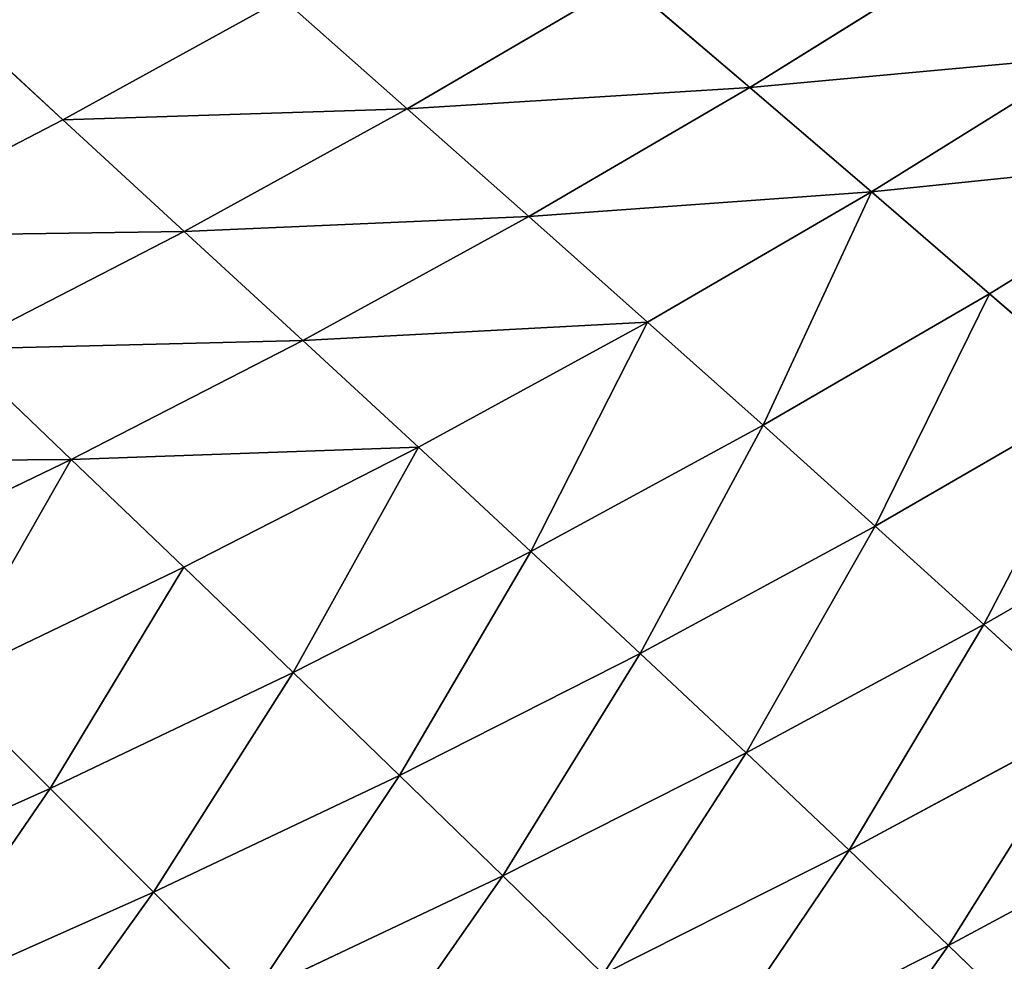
# Model space of a CAD drawing. Extents: x 0 to 500, y 0 to 390.
# Tile 655 of 656: x 384 to 401, y 46 to 63. Entities that reach past the tile are written whole.
import ezdxf

# ---------------------------------------------------------------- set-up
doc = ezdxf.new("R2010")
doc.units = 0
doc.header["$LTSCALE"] = 25.4
doc.layers.get('0').update_dxf_attribs({"linetype": 'CONTINUOUS'})

# ---------------------------------------------------------------- blocks, each defined once
blk = doc.blocks.new('ATLANTA505_-_S_STL')
at = {"color": 0}
for p, q in [((401.505, 90.314, 344.909), (399.833, 86.937, 343.294)), ((401.505, 90.314, 344.909), (399.833, 86.937, 343.294)), ((399.833, 86.937, 343.294), (395.519, 87.044, 345.459)), ((399.833, 86.937, 343.294), (395.519, 87.044, 345.459)), ((399.833, 86.937, 343.294), (398.105, 83.648, 341.642)), ((399.833, 86.937, 343.294), (398.105, 83.648, 341.642)), ((404.045, 86.832, 341.033), (399.833, 86.937, 343.294)), ((404.045, 86.832, 341.033), (399.833, 86.937, 343.294)), ((393.835, 83.764, 343.793), (392.095, 80.575, 342.088)), ((393.835, 83.764, 343.793), (392.095, 80.575, 342.088)), ((398.105, 83.648, 341.642), (393.835, 83.764, 343.793)), ((398.105, 83.648, 341.642), (393.835, 83.764, 343.793)), ((398.105, 83.648, 341.642), (396.32, 80.452, 339.952)), ((398.105, 83.648, 341.642), (396.32, 80.452, 339.952)), ((402.275, 83.535, 339.397), (398.105, 83.648, 341.642)), ((402.275, 83.535, 339.397), (398.105, 83.648, 341.642)), ((402.275, 83.535, 339.397), (400.446, 80.332, 337.723)), ((402.275, 83.535, 339.397), (400.446, 80.332, 337.723)), ((387.773, 80.702, 344.132), (386.029, 77.616, 342.372)), ((387.773, 80.702, 344.132), (386.029, 77.616, 342.372)), ((392.095, 80.575, 342.088), (387.773, 80.702, 344.132)), ((392.095, 80.575, 342.088), (387.773, 80.702, 344.132)), ((392.095, 80.575, 342.088), (390.301, 77.483, 340.342)), ((392.095, 80.575, 342.088), (390.301, 77.483, 340.342)), ((396.32, 80.452, 339.952), (392.095, 80.575, 342.088)), ((396.32, 80.452, 339.952), (392.095, 80.575, 342.088)), ((396.32, 80.452, 339.952), (394.478, 77.353, 338.222)), ((396.32, 80.452, 339.952), (394.478, 77.353, 338.222)), ((400.446, 80.332, 337.723), (396.32, 80.452, 339.952)), ((400.446, 80.332, 337.723), (396.32, 80.452, 339.952)), ((400.446, 80.332, 337.723), (398.558, 77.227, 336.011)), ((400.446, 80.332, 337.723), (398.558, 77.227, 336.011)), ((404.472, 80.215, 335.4), (400.446, 80.332, 337.723)), ((404.472, 80.215, 335.4), (400.446, 80.332, 337.723)), ((386.029, 77.616, 342.372), (381.663, 77.753, 344.312)), ((386.029, 77.616, 342.372), (381.663, 77.753, 344.312)), ((386.029, 77.616, 342.372), (384.233, 74.632, 340.57)), ((386.029, 77.616, 342.372), (384.233, 74.632, 340.57)), ((390.301, 77.483, 340.342), (386.029, 77.616, 342.372)), ((390.301, 77.483, 340.342), (386.029, 77.616, 342.372)), ((390.301, 77.483, 340.342), (388.453, 74.492, 338.556)), ((390.301, 77.483, 340.342), (388.453, 74.492, 338.556)), ((394.478, 77.353, 338.222), (390.301, 77.483, 340.342)), ((394.478, 77.353, 338.222), (390.301, 77.483, 340.342)), ((394.478, 77.353, 338.222), (392.58, 74.357, 336.453)), ((394.478, 77.353, 338.222), (392.58, 74.357, 336.453)), ((398.558, 77.227, 336.011), (394.478, 77.353, 338.222)), ((398.558, 77.227, 336.011), (394.478, 77.353, 338.222)), ((398.558, 77.227, 336.011), (396.612, 74.225, 334.26)), ((398.558, 77.227, 336.011), (396.612, 74.225, 334.26)), ((402.54, 77.104, 333.707), (398.558, 77.227, 336.011)), ((402.54, 77.104, 333.707), (398.558, 77.227, 336.011)), ((402.54, 77.104, 333.707), (400.546, 74.098, 331.975)), ((402.54, 77.104, 333.707), (400.546, 74.098, 331.975)), ((384.233, 74.632, 340.57), (379.92, 74.774, 342.496)), ((384.233, 74.632, 340.57), (379.92, 74.774, 342.496)), ((384.233, 74.632, 340.57), (382.385, 71.751, 338.725)), ((384.233, 74.632, 340.57), (382.385, 71.751, 338.725)), ((388.453, 74.492, 338.556), (384.233, 74.632, 340.57)), ((388.453, 74.492, 338.556), (384.233, 74.632, 340.57)), ((388.453, 74.492, 338.556), (386.552, 71.607, 336.727)), ((388.453, 74.492, 338.556), (386.552, 71.607, 336.727)), ((392.58, 74.357, 336.453), (388.453, 74.492, 338.556)), ((392.58, 74.357, 336.453), (388.453, 74.492, 338.556)), ((392.58, 74.357, 336.453), (390.626, 71.467, 334.642)), ((392.58, 74.357, 336.453), (390.626, 71.467, 334.642)), ((396.612, 74.225, 334.26), (392.58, 74.357, 336.453)), ((396.612, 74.225, 334.26), (392.58, 74.357, 336.453)), ((396.612, 74.225, 334.26), (394.607, 71.332, 332.468)), ((396.612, 74.225, 334.26), (394.607, 71.332, 332.468)), ((400.546, 74.098, 331.975), (396.612, 74.225, 334.26)), ((400.546, 74.098, 331.975), (396.612, 74.225, 334.26)), ((400.546, 74.098, 331.975), (398.493, 71.2, 330.205)), ((400.546, 74.098, 331.975), (398.493, 71.2, 330.205)), ((404.382, 73.975, 329.599), (400.546, 74.098, 331.975)), ((404.382, 73.975, 329.599), (400.546, 74.098, 331.975)), ((386.552, 71.607, 336.727), (382.385, 71.751, 338.725)), ((386.552, 71.607, 336.727), (382.385, 71.751, 338.725)), ((386.552, 71.607, 336.727), (384.598, 68.831, 334.855)), ((386.552, 71.607, 336.727), (384.598, 68.831, 334.855)), ((390.626, 71.467, 334.642), (386.552, 71.607, 336.727)), ((390.626, 71.467, 334.642), (386.552, 71.607, 336.727)), ((390.626, 71.467, 334.642), (388.619, 68.688, 332.789)), ((390.626, 71.467, 334.642), (388.619, 68.688, 332.789)), ((394.607, 71.332, 332.468), (390.626, 71.467, 334.642)), ((394.607, 71.332, 332.468), (390.626, 71.467, 334.642)), ((394.607, 71.332, 332.468), (392.547, 68.549, 330.636)), ((394.607, 71.332, 332.468), (392.547, 68.549, 330.636)), ((398.493, 71.2, 330.205), (394.607, 71.332, 332.468)), ((398.493, 71.2, 330.205), (394.607, 71.332, 332.468)), ((398.493, 71.2, 330.205), (396.382, 68.415, 328.395)), ((398.493, 71.2, 330.205), (396.382, 68.415, 328.395)), ((402.282, 71.074, 327.851), (398.493, 71.2, 330.205)), ((402.282, 71.074, 327.851), (398.493, 71.2, 330.205)), ((384.598, 68.831, 334.855), (380.487, 68.978, 336.836)), ((384.598, 68.831, 334.855), (380.487, 68.978, 336.836)), ((384.598, 68.831, 334.855), (382.596, 66.166, 332.94)), ((384.598, 68.831, 334.855), (382.596, 66.166, 332.94)), ((388.619, 68.688, 332.789), (384.598, 68.831, 334.855)), ((388.619, 68.688, 332.789), (384.598, 68.831, 334.855)), ((388.619, 68.688, 332.789), (386.56, 66.021, 330.894)), ((388.619, 68.688, 332.789), (386.56, 66.021, 330.894)), ((392.547, 68.549, 330.636), (388.619, 68.688, 332.789)), ((392.547, 68.549, 330.636), (388.619, 68.688, 332.789)), ((392.547, 68.549, 330.636), (390.434, 65.88, 328.763)), ((392.547, 68.549, 330.636), (390.434, 65.88, 328.763)), ((396.382, 68.415, 328.395), (392.547, 68.549, 330.636)), ((396.382, 68.415, 328.395), (392.547, 68.549, 330.636)), ((396.382, 68.415, 328.395), (394.216, 65.745, 326.545)), ((396.382, 68.415, 328.395), (394.216, 65.745, 326.545)), ((400.121, 68.286, 326.065), (396.382, 68.415, 328.395)), ((400.121, 68.286, 326.065), (396.382, 68.415, 328.395)), ((386.56, 66.021, 330.894), (382.596, 66.166, 332.94)), ((386.56, 66.021, 330.894), (382.596, 66.166, 332.94)), ((386.56, 66.021, 330.894), (384.453, 63.47, 328.956)), ((386.56, 66.021, 330.894), (384.453, 63.47, 328.956)), ((390.434, 65.88, 328.763), (386.56, 66.021, 330.894)), ((390.434, 65.88, 328.763), (386.56, 66.021, 330.894)), ((390.434, 65.88, 328.763), (388.27, 63.329, 326.847)), ((390.434, 65.88, 328.763), (388.27, 63.329, 326.847)), ((394.216, 65.745, 326.545), (390.434, 65.88, 328.763)), ((394.216, 65.745, 326.545), (390.434, 65.88, 328.763)), ((384.453, 63.47, 328.956), (380.547, 63.616, 330.981)), ((384.453, 63.47, 328.956), (380.547, 63.616, 330.981)), ((384.453, 63.47, 328.956), (382.3, 61.038, 326.973)), ((384.453, 63.47, 328.956), (382.3, 61.038, 326.973)), ((388.27, 63.329, 326.847), (384.453, 63.47, 328.956)), ((388.27, 63.329, 326.847), (384.453, 63.47, 328.956))]:
    blk.add_line(p, q, dxfattribs=at)
mesh = blk.add_polyface(dxfattribs=at)
corners = [(397.15, 90.412, 347.087), (399.833, 86.937, 343.294), (395.519, 87.044, 345.459), (401.505, 90.314, 344.909)]
mesh.append_faces([[corners[k] for k in face] for face in [(0, 1, 2), (1, 0, 3)]], dxfattribs={"vtx0": -1, "color": 0})
mesh = blk.add_polyface(dxfattribs=at)
corners = [(401.505, 90.314, 344.909), (404.045, 86.832, 341.033), (399.833, 86.937, 343.294), (405.756, 90.218, 342.634)]
mesh.append_faces([[corners[k] for k in face] for face in [(0, 1, 2), (1, 0, 3)]], dxfattribs={"vtx0": -1, "color": 0})
mesh = blk.add_polyface(dxfattribs=at)
corners = [(395.519, 87.044, 345.459), (398.105, 83.648, 341.642), (393.835, 83.764, 343.793), (399.833, 86.937, 343.294)]
mesh.append_faces([[corners[k] for k in face] for face in [(0, 1, 2), (1, 0, 3)]], dxfattribs={"vtx0": -1, "color": 0})
mesh = blk.add_polyface(dxfattribs=at)
corners = [(399.833, 86.937, 343.294), (402.275, 83.535, 339.397), (398.105, 83.648, 341.642), (404.045, 86.832, 341.033)]
mesh.append_faces([[corners[k] for k in face] for face in [(0, 1, 2), (1, 0, 3)]], dxfattribs={"vtx0": -1, "color": 0})
mesh = blk.add_polyface(dxfattribs=at)
corners = [(389.465, 83.882, 345.851), (392.095, 80.575, 342.088), (387.773, 80.702, 344.132), (393.835, 83.764, 343.793)]
mesh.append_faces([[corners[k] for k in face] for face in [(0, 1, 2), (1, 0, 3)]], dxfattribs={"vtx0": -1, "color": 0})
mesh = blk.add_polyface(dxfattribs=at)
corners = [(393.835, 83.764, 343.793), (396.32, 80.452, 339.952), (392.095, 80.575, 342.088), (398.105, 83.648, 341.642)]
mesh.append_faces([[corners[k] for k in face] for face in [(0, 1, 2), (1, 0, 3)]], dxfattribs={"vtx0": -1, "color": 0})
mesh = blk.add_polyface(dxfattribs=at)
corners = [(398.105, 83.648, 341.642), (400.446, 80.332, 337.723), (396.32, 80.452, 339.952), (402.275, 83.535, 339.397)]
mesh.append_faces([[corners[k] for k in face] for face in [(0, 1, 2), (1, 0, 3)]], dxfattribs={"vtx0": -1, "color": 0})
mesh = blk.add_polyface(dxfattribs=at)
corners = [(402.275, 83.535, 339.397), (404.472, 80.215, 335.4), (400.446, 80.332, 337.723), (406.343, 83.425, 337.056)]
mesh.append_faces([[corners[k] for k in face] for face in [(0, 1, 2), (1, 0, 3)]], dxfattribs={"vtx0": -1, "color": 0})
mesh = blk.add_polyface(dxfattribs=at)
corners = [(383.356, 80.831, 346.086), (386.029, 77.616, 342.372), (381.663, 77.753, 344.312), (387.773, 80.702, 344.132)]
mesh.append_faces([[corners[k] for k in face] for face in [(0, 1, 2), (1, 0, 3)]], dxfattribs={"vtx0": -1, "color": 0})
mesh = blk.add_polyface(dxfattribs=at)
corners = [(387.773, 80.702, 344.132), (390.301, 77.483, 340.342), (386.029, 77.616, 342.372), (392.095, 80.575, 342.088)]
mesh.append_faces([[corners[k] for k in face] for face in [(0, 1, 2), (1, 0, 3)]], dxfattribs={"vtx0": -1, "color": 0})
mesh = blk.add_polyface(dxfattribs=at)
corners = [(392.095, 80.575, 342.088), (394.478, 77.353, 338.222), (390.301, 77.483, 340.342), (396.32, 80.452, 339.952)]
mesh.append_faces([[corners[k] for k in face] for face in [(0, 1, 2), (1, 0, 3)]], dxfattribs={"vtx0": -1, "color": 0})
mesh = blk.add_polyface(dxfattribs=at)
corners = [(396.32, 80.452, 339.952), (398.558, 77.227, 336.011), (394.478, 77.353, 338.222), (400.446, 80.332, 337.723)]
mesh.append_faces([[corners[k] for k in face] for face in [(0, 1, 2), (1, 0, 3)]], dxfattribs={"vtx0": -1, "color": 0})
mesh = blk.add_polyface(dxfattribs=at)
corners = [(400.446, 80.332, 337.723), (402.54, 77.104, 333.707), (398.558, 77.227, 336.011), (404.472, 80.215, 335.4)]
mesh.append_faces([[corners[k] for k in face] for face in [(0, 1, 2), (1, 0, 3)]], dxfattribs={"vtx0": -1, "color": 0})
mesh = blk.add_polyface(dxfattribs=at)
corners = [(381.663, 77.753, 344.312), (384.233, 74.632, 340.57), (379.92, 74.774, 342.496), (386.029, 77.616, 342.372)]
mesh.append_faces([[corners[k] for k in face] for face in [(0, 1, 2), (1, 0, 3)]], dxfattribs={"vtx0": -1, "color": 0})
mesh = blk.add_polyface(dxfattribs=at)
corners = [(386.029, 77.616, 342.372), (388.453, 74.492, 338.556), (384.233, 74.632, 340.57), (390.301, 77.483, 340.342)]
mesh.append_faces([[corners[k] for k in face] for face in [(0, 1, 2), (1, 0, 3)]], dxfattribs={"vtx0": -1, "color": 0})
mesh = blk.add_polyface(dxfattribs=at)
corners = [(390.301, 77.483, 340.342), (392.58, 74.357, 336.453), (388.453, 74.492, 338.556), (394.478, 77.353, 338.222)]
mesh.append_faces([[corners[k] for k in face] for face in [(0, 1, 2), (1, 0, 3)]], dxfattribs={"vtx0": -1, "color": 0})
mesh = blk.add_polyface(dxfattribs=at)
corners = [(394.478, 77.353, 338.222), (396.612, 74.225, 334.26), (392.58, 74.357, 336.453), (398.558, 77.227, 336.011)]
mesh.append_faces([[corners[k] for k in face] for face in [(0, 1, 2), (1, 0, 3)]], dxfattribs={"vtx0": -1, "color": 0})
mesh = blk.add_polyface(dxfattribs=at)
corners = [(398.558, 77.227, 336.011), (400.546, 74.098, 331.975), (396.612, 74.225, 334.26), (402.54, 77.104, 333.707)]
mesh.append_faces([[corners[k] for k in face] for face in [(0, 1, 2), (1, 0, 3)]], dxfattribs={"vtx0": -1, "color": 0})
mesh = blk.add_polyface(dxfattribs=at)
corners = [(402.54, 77.104, 333.707), (404.382, 73.975, 329.599), (400.546, 74.098, 331.975), (406.42, 76.986, 331.309)]
mesh.append_faces([[corners[k] for k in face] for face in [(0, 1, 2), (1, 0, 3)]], dxfattribs={"vtx0": -1, "color": 0})
mesh = blk.add_polyface(dxfattribs=at)
corners = [(379.92, 74.774, 342.496), (382.385, 71.751, 338.725), (378.127, 71.899, 340.636), (384.233, 74.632, 340.57)]
mesh.append_faces([[corners[k] for k in face] for face in [(0, 1, 2), (1, 0, 3)]], dxfattribs={"vtx0": -1, "color": 0})
mesh = blk.add_polyface(dxfattribs=at)
corners = [(384.233, 74.632, 340.57), (386.552, 71.607, 336.727), (382.385, 71.751, 338.725), (388.453, 74.492, 338.556)]
mesh.append_faces([[corners[k] for k in face] for face in [(0, 1, 2), (1, 0, 3)]], dxfattribs={"vtx0": -1, "color": 0})
mesh = blk.add_polyface(dxfattribs=at)
corners = [(388.453, 74.492, 338.556), (390.626, 71.467, 334.642), (386.552, 71.607, 336.727), (392.58, 74.357, 336.453)]
mesh.append_faces([[corners[k] for k in face] for face in [(0, 1, 2), (1, 0, 3)]], dxfattribs={"vtx0": -1, "color": 0})
mesh = blk.add_polyface(dxfattribs=at)
corners = [(392.58, 74.357, 336.453), (394.607, 71.332, 332.468), (390.626, 71.467, 334.642), (396.612, 74.225, 334.26)]
mesh.append_faces([[corners[k] for k in face] for face in [(0, 1, 2), (1, 0, 3)]], dxfattribs={"vtx0": -1, "color": 0})
mesh = blk.add_polyface(dxfattribs=at)
corners = [(396.612, 74.225, 334.26), (398.493, 71.2, 330.205), (394.607, 71.332, 332.468), (400.546, 74.098, 331.975)]
mesh.append_faces([[corners[k] for k in face] for face in [(0, 1, 2), (1, 0, 3)]], dxfattribs={"vtx0": -1, "color": 0})
mesh = blk.add_polyface(dxfattribs=at)
corners = [(398.493, 71.2, 330.205), (404.382, 73.975, 329.599), (402.282, 71.074, 327.851), (400.546, 74.098, 331.975)]
mesh.append_faces([[corners[k] for k in face] for face in [(0, 1, 2), (1, 0, 3)]], dxfattribs={"vtx0": -1, "color": 0})
mesh = blk.add_polyface(dxfattribs=at)
corners = [(382.385, 71.751, 338.725), (384.598, 68.831, 334.855), (380.487, 68.978, 336.836), (386.552, 71.607, 336.727)]
mesh.append_faces([[corners[k] for k in face] for face in [(0, 1, 2), (1, 0, 3)]], dxfattribs={"vtx0": -1, "color": 0})
mesh = blk.add_polyface(dxfattribs=at)
corners = [(384.598, 68.831, 334.855), (390.626, 71.467, 334.642), (388.619, 68.688, 332.789), (386.552, 71.607, 336.727)]
mesh.append_faces([[corners[k] for k in face] for face in [(0, 1, 2), (1, 0, 3)]], dxfattribs={"vtx0": -1, "color": 0})
mesh = blk.add_polyface(dxfattribs=at)
corners = [(388.619, 68.688, 332.789), (394.607, 71.332, 332.468), (392.547, 68.549, 330.636), (390.626, 71.467, 334.642)]
mesh.append_faces([[corners[k] for k in face] for face in [(0, 1, 2), (1, 0, 3)]], dxfattribs={"vtx0": -1, "color": 0})
mesh = blk.add_polyface(dxfattribs=at)
corners = [(392.547, 68.549, 330.636), (398.493, 71.2, 330.205), (396.382, 68.415, 328.395), (394.607, 71.332, 332.468)]
mesh.append_faces([[corners[k] for k in face] for face in [(0, 1, 2), (1, 0, 3)]], dxfattribs={"vtx0": -1, "color": 0})
mesh = blk.add_polyface(dxfattribs=at)
corners = [(396.382, 68.415, 328.395), (402.282, 71.074, 327.851), (400.121, 68.286, 326.065), (398.493, 71.2, 330.205)]
mesh.append_faces([[corners[k] for k in face] for face in [(0, 1, 2), (1, 0, 3)]], dxfattribs={"vtx0": -1, "color": 0})
mesh = blk.add_polyface(dxfattribs=at)
corners = [(400.121, 68.286, 326.065), (405.971, 70.952, 325.406), (403.764, 68.162, 323.645), (402.282, 71.074, 327.851)]
mesh.append_faces([[corners[k] for k in face] for face in [(0, 1, 2), (1, 0, 3)]], dxfattribs={"vtx0": -1, "color": 0})
mesh = blk.add_polyface(dxfattribs=at)
corners = [(378.543, 66.316, 334.902), (384.598, 68.831, 334.855), (382.596, 66.166, 332.94), (380.487, 68.978, 336.836)]
mesh.append_faces([[corners[k] for k in face] for face in [(0, 1, 2), (1, 0, 3)]], dxfattribs={"vtx0": -1, "color": 0})
mesh = blk.add_polyface(dxfattribs=at)
corners = [(382.596, 66.166, 332.94), (388.619, 68.688, 332.789), (386.56, 66.021, 330.894), (384.598, 68.831, 334.855)]
mesh.append_faces([[corners[k] for k in face] for face in [(0, 1, 2), (1, 0, 3)]], dxfattribs={"vtx0": -1, "color": 0})
mesh = blk.add_polyface(dxfattribs=at)
corners = [(386.56, 66.021, 330.894), (392.547, 68.549, 330.636), (390.434, 65.88, 328.763), (388.619, 68.688, 332.789)]
mesh.append_faces([[corners[k] for k in face] for face in [(0, 1, 2), (1, 0, 3)]], dxfattribs={"vtx0": -1, "color": 0})
mesh = blk.add_polyface(dxfattribs=at)
corners = [(390.434, 65.88, 328.763), (396.382, 68.415, 328.395), (394.216, 65.745, 326.545), (392.547, 68.549, 330.636)]
mesh.append_faces([[corners[k] for k in face] for face in [(0, 1, 2), (1, 0, 3)]], dxfattribs={"vtx0": -1, "color": 0})
mesh = blk.add_polyface(dxfattribs=at)
corners = [(394.216, 65.745, 326.545), (400.121, 68.286, 326.065), (397.904, 65.614, 324.24), (396.382, 68.415, 328.395)]
mesh.append_faces([[corners[k] for k in face] for face in [(0, 1, 2), (1, 0, 3)]], dxfattribs={"vtx0": -1, "color": 0})
mesh = blk.add_polyface(dxfattribs=at)
corners = [(380.547, 63.616, 330.981), (386.56, 66.021, 330.894), (384.453, 63.47, 328.956), (382.596, 66.166, 332.94)]
mesh.append_faces([[corners[k] for k in face] for face in [(0, 1, 2), (1, 0, 3)]], dxfattribs={"vtx0": -1, "color": 0})
mesh = blk.add_polyface(dxfattribs=at)
corners = [(384.453, 63.47, 328.956), (390.434, 65.88, 328.763), (388.27, 63.329, 326.847), (386.56, 66.021, 330.894)]
mesh.append_faces([[corners[k] for k in face] for face in [(0, 1, 2), (1, 0, 3)]], dxfattribs={"vtx0": -1, "color": 0})
mesh = blk.add_polyface(dxfattribs=at)
corners = [(388.27, 63.329, 326.847), (394.216, 65.745, 326.545), (391.998, 63.192, 324.653), (390.434, 65.88, 328.763)]
mesh.append_faces([[corners[k] for k in face] for face in [(0, 1, 2), (1, 0, 3)]], dxfattribs={"vtx0": -1, "color": 0})
mesh = blk.add_polyface(dxfattribs=at)
corners = [(380.547, 63.616, 330.981), (384.453, 63.47, 328.956), (382.3, 61.038, 326.973)]
mesh.append_faces([[corners[k] for k in face] for face in [(0, 1, 2)]], dxfattribs={"color": 0})
mesh = blk.add_polyface(dxfattribs=at)
corners = [(382.3, 61.038, 326.973), (388.27, 63.329, 326.847), (386.059, 60.897, 324.888), (384.453, 63.47, 328.956)]
mesh.append_faces([[corners[k] for k in face] for face in [(0, 1, 2), (1, 0, 3)]], dxfattribs={"vtx0": -1, "color": 0})

msp = doc.modelspace()

# ---------------------------------------------------------------- block references
at = {"color": 254, "extrusion": (0, -1, 1.11022e-16)}
msp.add_blockref('ATLANTA505_-_S_STL', (-0.149, -0.01, -389.852), dxfattribs=at)

doc.saveas('drawing.dxf')
